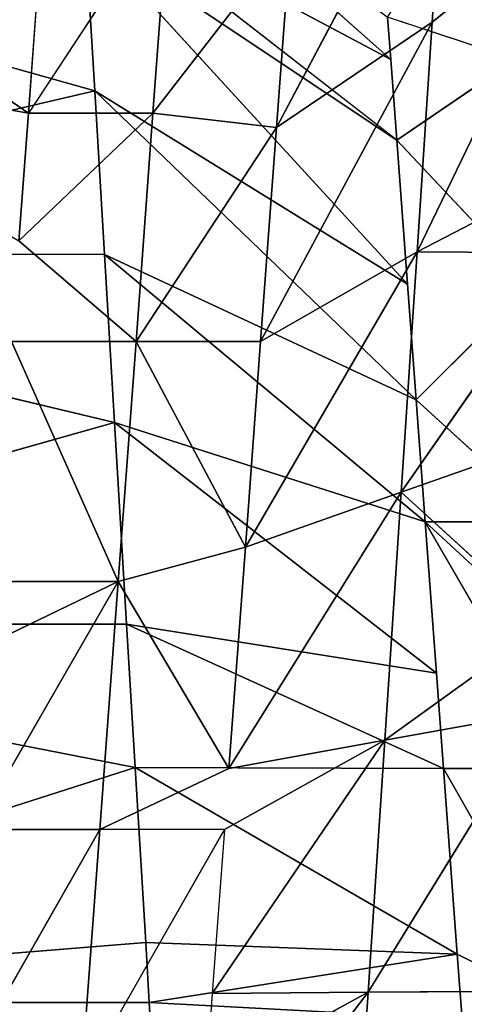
# Model space of a CAD drawing. Extents: x 143 to 263, y -61 to 82.
# Tile 547 of 656: x 246.664 to 246.977, y 72.231 to 72.922. Entities that reach past the tile are written whole.
import ezdxf

# ---------------------------------------------------------------- set-up
doc = ezdxf.new("R2010")
doc.units = 0
doc.header["$LTSCALE"] = 25.4
doc.layers.get('0').update_dxf_attribs({"color": 13, "linetype": 'CONTINUOUS'})

# ---------------------------------------------------------------- blocks, each defined once
blk = doc.blocks.new('ICE-BALL-8126_STL')
at = {"color": 41}
for p, q in [((9.47311, 43.07995, 93.25304), (9.22312, 43.20089, 93.14435)), ((9.47311, 43.07995, 93.25304), (9.22312, 43.20089, 93.14435)), ((9.3119, 43.09063, 93.31239), (9.22312, 43.20089, 93.14435)), ((9.3119, 43.09063, 93.31239), (9.22312, 43.20089, 93.14435)), ((10.01172, 43.19903, 96.50398), (9.83568, 43.09845, 96.49541)), ((10.01172, 43.19903, 96.50398), (9.83568, 43.09845, 96.49541)), ((9.96606, 43.10814, 96.50366), (10.01172, 43.19903, 96.50398)), ((9.41642, 43.18932, 93.07228), (9.47311, 43.07995, 93.25304)), ((9.41642, 43.18932, 93.07228), (9.47311, 43.07995, 93.25304)), ((9.4739, 43.18588, 93.05522), (9.47311, 43.07995, 93.25304)), ((9.4739, 43.18588, 93.05522), (9.47311, 43.07995, 93.25304)), ((9.4739, 43.18588, 93.05522), (9.64189, 43.06876, 93.20916)), ((9.4739, 43.18588, 93.05522), (9.64189, 43.06876, 93.20916)), ((9.83568, 43.18596, 96.49541), (9.66271, 43.08561, 96.46739)), ((9.83568, 43.18596, 96.49541), (9.83568, 43.09845, 96.49541)), ((9.60336, 43.17814, 93.02367), (9.64189, 43.06876, 93.20916)), ((9.60336, 43.17814, 93.02367), (9.64189, 43.06876, 93.20916)), ((9.66271, 43.17311, 96.46739), (9.57698, 43.07925, 96.44601)), ((9.73448, 43.17029, 93.00108), (9.64189, 43.06876, 93.20916)), ((9.73448, 43.17029, 93.00108), (9.64189, 43.06876, 93.20916)), ((9.66271, 43.17311, 96.46739), (9.66271, 43.08561, 96.46739)), ((9.73448, 43.17029, 93.00108), (9.81597, 43.05723, 93.182)), ((9.73448, 43.17029, 93.00108), (9.81597, 43.05723, 93.182)), ((9.49592, 43.16072, 96.42097), (9.39479, 43.06572, 96.38278)), ((9.49592, 43.16072, 96.42097), (9.57698, 43.07925, 96.44601)), ((9.79616, 43.1666, 92.99359), (9.81597, 43.05723, 93.182)), ((9.79616, 43.1666, 92.99359), (9.81597, 43.05723, 93.182)), ((9.79616, 43.1666, 92.99359), (9.99281, 43.04551, 93.17237)), ((9.79616, 43.1666, 92.99359), (9.99281, 43.04551, 93.17237)), ((9.99281, 43.04551, 93.17237), (9.99204, 43.15488, 92.98293)), ((9.99281, 43.04551, 93.17237), (9.99204, 43.15488, 92.98293)), ((9.33805, 43.149, 96.35777), (9.30844, 43.0593, 96.34364)), ((9.33805, 43.149, 96.35777), (9.39479, 43.06572, 96.38278)), ((10.01172, 43.11153, 96.50398), (9.96606, 43.10814, 96.50366)), ((10.01172, 43.11153, 96.50398), (10, 42.89191, 96.88291)), ((10.01172, 43.11153, 96.50398), (10, 42.89191, 96.88291)), ((9.96606, 43.10814, 96.50366), (9.83497, 42.88203, 96.87592)), ((9.96606, 43.10814, 96.50366), (9.83497, 42.88203, 96.87592)), ((9.96606, 43.10814, 96.50366), (9.83568, 43.09845, 96.49541)), ((9.96606, 43.10814, 96.50366), (9.83568, 43.09845, 96.49541)), ((9.96606, 43.10814, 96.50366), (9.95788, 42.88939, 96.88245)), ((9.96606, 43.10814, 96.50366), (9.95788, 42.88939, 96.88245)), ((9.96606, 43.10814, 96.50366), (10, 42.89191, 96.88291)), ((9.96606, 43.10814, 96.50366), (10, 42.89191, 96.88291)), ((9.16018, 43.10069, 93.38557), (9.38595, 42.98125, 93.48676)), ((9.16018, 43.10069, 93.38557), (9.38595, 42.98125, 93.48676)), ((9.16018, 43.10069, 93.38557), (9.3119, 43.09063, 93.31239)), ((9.16018, 43.10069, 93.38557), (9.3119, 43.09063, 93.31239)), ((9.83568, 43.09845, 96.49541), (9.73448, 42.87602, 96.86475)), ((9.83568, 43.09845, 96.49541), (9.73448, 42.87602, 96.86475)), ((9.83568, 43.09845, 96.49541), (9.76881, 43.09349, 96.48692)), ((9.83568, 43.09845, 96.49541), (9.83497, 42.88203, 96.87592)), ((9.83568, 43.09845, 96.49541), (9.83497, 42.88203, 96.87592)), ((9.3119, 43.09063, 93.31239), (9.38595, 42.98125, 93.48676)), ((9.3119, 43.09063, 93.31239), (9.38595, 42.98125, 93.48676)), ((9.3119, 43.09063, 93.31239), (9.53602, 42.97011, 93.43187)), ((9.3119, 43.09063, 93.31239), (9.53602, 42.97011, 93.43187)), ((9.3119, 43.09063, 93.31239), (9.47311, 43.07995, 93.25304)), ((9.3119, 43.09063, 93.31239), (9.47311, 43.07995, 93.25304)), ((9.76881, 43.09349, 96.48692), (9.59282, 42.86755, 96.83993)), ((9.76881, 43.09349, 96.48692), (9.59282, 42.86755, 96.83993)), ((9.76881, 43.09349, 96.48692), (9.66271, 43.08561, 96.46739)), ((9.76881, 43.09349, 96.48692), (9.73448, 42.87602, 96.86475)), ((9.76881, 43.09349, 96.48692), (9.73448, 42.87602, 96.86475)), ((9.66271, 43.08561, 96.46739), (9.47497, 42.8605, 96.8109)), ((9.66271, 43.08561, 96.46739), (9.47497, 42.8605, 96.8109)), ((9.66271, 43.08561, 96.46739), (9.57698, 43.07925, 96.44601)), ((9.66271, 43.08561, 96.46739), (9.59282, 42.86755, 96.83993)), ((9.66271, 43.08561, 96.46739), (9.59282, 42.86755, 96.83993)), ((9.57698, 43.07925, 96.44601), (9.36011, 42.85362, 96.77493)), ((9.57698, 43.07925, 96.44601), (9.36011, 42.85362, 96.77493)), ((9.47311, 43.07995, 93.25304), (9.53602, 42.97011, 93.43187)), ((9.47311, 43.07995, 93.25304), (9.53602, 42.97011, 93.43187)), ((9.47311, 43.07995, 93.25304), (9.68042, 42.95939, 93.39465)), ((9.64189, 43.06876, 93.20916), (9.47311, 43.07995, 93.25304)), ((9.64189, 43.06876, 93.20916), (9.47311, 43.07995, 93.25304)), ((9.47311, 43.07995, 93.25304), (9.68042, 42.95939, 93.39465)), ((9.57698, 43.07925, 96.44601), (9.47497, 42.8605, 96.8109)), ((9.57698, 43.07925, 96.44601), (9.47497, 42.8605, 96.8109)), ((9.57698, 43.07925, 96.44601), (9.49592, 43.07323, 96.42097)), ((9.49592, 43.07323, 96.42097), (9.24884, 42.84697, 96.73243)), ((9.49592, 43.07323, 96.42097), (9.24884, 42.84697, 96.73243)), ((9.49592, 43.07323, 96.42097), (9.36011, 42.85362, 96.77493)), ((9.49592, 43.07323, 96.42097), (9.36011, 42.85362, 96.77493)), ((9.49592, 43.07323, 96.42097), (9.39479, 43.06572, 96.38278)), ((9.39479, 43.06572, 96.38278), (9.22312, 42.84543, 96.72147)), ((9.39479, 43.06572, 96.38278), (9.24884, 42.84697, 96.73243)), ((9.39479, 43.06572, 96.38278), (9.33805, 43.0615, 96.35777)), ((9.64189, 43.06876, 93.20916), (9.81597, 43.05723, 93.182)), ((9.83577, 42.94785, 93.37041), (9.64189, 43.06876, 93.20916)), ((9.83577, 42.94785, 93.37041), (9.64189, 43.06876, 93.20916)), ((9.68042, 42.95939, 93.39465), (9.64189, 43.06876, 93.20916)), ((9.68042, 42.95939, 93.39465), (9.64189, 43.06876, 93.20916)), ((9.64189, 43.06876, 93.20916), (9.81597, 43.05723, 93.182)), ((9.33805, 43.0615, 96.35777), (9.14167, 42.84055, 96.68385)), ((9.33805, 43.0615, 96.35777), (9.14167, 42.84055, 96.68385)), ((9.33805, 43.0615, 96.35777), (9.22312, 42.84543, 96.72147)), ((9.33805, 43.0615, 96.35777), (9.22312, 42.84543, 96.72147)), ((9.33805, 43.0615, 96.35777), (9.30844, 43.0593, 96.34364)), ((9.81597, 43.05723, 93.182), (9.83577, 42.94785, 93.37041)), ((9.81597, 43.05723, 93.182), (9.99281, 43.04551, 93.17237)), ((9.87861, 42.94467, 93.36649), (9.81597, 43.05723, 93.182)), ((9.81597, 43.05723, 93.182), (9.99281, 43.04551, 93.17237)), ((9.99281, 43.04551, 93.17237), (10.16977, 43.03378, 93.18056)), ((10.1515, 42.92441, 93.36912), (9.99281, 43.04551, 93.17237)), ((10.1515, 42.92441, 93.36912), (9.99281, 43.04551, 93.17237)), ((10.05491, 42.93158, 93.36275), (9.99281, 43.04551, 93.17237)), ((10.05491, 42.93158, 93.36275), (9.99281, 43.04551, 93.17237)), ((9.99358, 42.93613, 93.36181), (9.99281, 43.04551, 93.17237)), ((9.99358, 42.93613, 93.36181), (9.99281, 43.04551, 93.17237)), ((9.99281, 43.04551, 93.17237), (10.16977, 43.03378, 93.18056)), ((9.25055, 42.99131, 93.55207), (9.37574, 42.89451, 93.49114)), ((9.25055, 42.99131, 93.55207), (9.38595, 42.98125, 93.48676)), ((9.25055, 42.99131, 93.55207), (9.37574, 42.89451, 93.49114)), ((9.25055, 42.99131, 93.55207), (9.38595, 42.98125, 93.48676)), ((9.37574, 42.89451, 93.49114), (9.38595, 42.98125, 93.48676)), ((9.37574, 42.89451, 93.49114), (9.38595, 42.98125, 93.48676)), ((9.38595, 42.98125, 93.48676), (9.53602, 42.97011, 93.43187)), ((9.53602, 42.88261, 93.43187), (9.38595, 42.98125, 93.48676)), ((9.53602, 42.88261, 93.43187), (9.38595, 42.98125, 93.48676)), ((9.38595, 42.98125, 93.48676), (9.53602, 42.97011, 93.43187)), ((9.53602, 42.97011, 93.43187), (9.53602, 42.88261, 93.43187)), ((9.53602, 42.97011, 93.43187), (9.68042, 42.95939, 93.39465)), ((9.53602, 42.97011, 93.43187), (9.53602, 42.88261, 93.43187)), ((9.53602, 42.97011, 93.43187), (9.68042, 42.95939, 93.39465)), ((9.68042, 42.95939, 93.39465), (9.53602, 42.88261, 93.43187)), ((9.68042, 42.95939, 93.39465), (9.53602, 42.88261, 93.43187)), ((9.68042, 42.95939, 93.39465), (9.70459, 42.87009, 93.38982)), ((9.68042, 42.95939, 93.39465), (9.70459, 42.87009, 93.38982)), ((9.68042, 42.95939, 93.39465), (9.83577, 42.94785, 93.37041)), ((9.68042, 42.95939, 93.39465), (9.83577, 42.94785, 93.37041)), ((9.83577, 42.94785, 93.37041), (9.70459, 42.87009, 93.38982)), ((9.83577, 42.94785, 93.37041), (9.70459, 42.87009, 93.38982)), ((9.83577, 42.94785, 93.37041), (9.87861, 42.85717, 93.36649)), ((9.87861, 42.94467, 93.36649), (10.05491, 42.84408, 93.36275)), ((9.87861, 42.94467, 93.36649), (9.87861, 42.85717, 93.36649)), ((9.87861, 42.94467, 93.36649), (9.99358, 42.93613, 93.36181)), ((9.99358, 42.93613, 93.36181), (10.05491, 42.93158, 93.36275)), ((9.37574, 42.89451, 93.49114), (9.22612, 42.90562, 93.56561)), ((9.37574, 42.89451, 93.49114), (9.22612, 42.90562, 93.56561)), ((9.22612, 42.90562, 93.56561), (9.37574, 42.80701, 93.49114)), ((9.37574, 42.89451, 93.49114), (9.53602, 42.88261, 93.43187)), ((9.4653, 42.80036, 93.45558), (9.37574, 42.89451, 93.49114)), ((9.37574, 42.89451, 93.49114), (9.37574, 42.80701, 93.49114)), ((9.37574, 42.89451, 93.49114), (9.53602, 42.88261, 93.43187)), ((10, 42.89191, 96.88291), (9.95788, 42.88939, 96.88245)), ((10, 42.89191, 96.88291), (9.95788, 42.88939, 96.88245)), ((10.08103, 42.89676, 96.88123), (10, 42.89191, 96.88291)), ((10.08103, 42.89676, 96.88123), (10, 42.89191, 96.88291)), ((10, 42.89191, 96.88291), (10, 42.36691, 96.88291)), ((10, 42.89191, 96.88291), (10, 42.36691, 96.88291)), ((9.95788, 42.88939, 96.88245), (9.83497, 42.88203, 96.87592)), ((9.95788, 42.88939, 96.88245), (9.83497, 42.88203, 96.87592)), ((10, 42.36691, 96.88291), (9.95788, 42.88939, 96.88245)), ((10, 42.36691, 96.88291), (9.95788, 42.88939, 96.88245)), ((9.53602, 42.88261, 93.43187), (9.4653, 42.80036, 93.45558)), ((9.70459, 42.87009, 93.38982), (9.53602, 42.88261, 93.43187)), ((9.53602, 42.79511, 93.43187), (9.53602, 42.88261, 93.43187)), ((9.70459, 42.87009, 93.38982), (9.53602, 42.88261, 93.43187)), ((9.83497, 42.88203, 96.87592), (9.73448, 42.87602, 96.86475)), ((9.73448, 42.36691, 96.86475), (9.83497, 42.88203, 96.87592)), ((9.73448, 42.36691, 96.86475), (9.83497, 42.88203, 96.87592)), ((9.83497, 42.88203, 96.87592), (9.73448, 42.87602, 96.86475)), ((10, 42.36691, 96.88291), (9.83497, 42.88203, 96.87592)), ((10, 42.36691, 96.88291), (9.83497, 42.88203, 96.87592)), ((9.73448, 42.87602, 96.86475), (9.59282, 42.86755, 96.83993)), ((9.73448, 42.87602, 96.86475), (9.59282, 42.86755, 96.83993)), ((9.70459, 42.87009, 93.38982), (9.70459, 42.78259, 93.38982)), ((9.70459, 42.87009, 93.38982), (9.87861, 42.85717, 93.36649)), ((9.87861, 42.76967, 93.36649), (9.70459, 42.87009, 93.38982)), ((9.87861, 42.76967, 93.36649), (9.70459, 42.87009, 93.38982)), ((9.74826, 42.77935, 93.3821), (9.70459, 42.87009, 93.38982)), ((9.70459, 42.87009, 93.38982), (9.87861, 42.85717, 93.36649)), ((9.73448, 42.87602, 96.86475), (9.73448, 42.36691, 96.86475)), ((9.73448, 42.87602, 96.86475), (9.73448, 42.36691, 96.86475)), ((9.59282, 42.86755, 96.83993), (9.4739, 42.36691, 96.8106)), ((9.59282, 42.86755, 96.83993), (9.4739, 42.36691, 96.8106)), ((9.59282, 42.86755, 96.83993), (9.47497, 42.8605, 96.8109)), ((9.59282, 42.86755, 96.83993), (9.47497, 42.8605, 96.8109)), ((9.59282, 42.86755, 96.83993), (9.73448, 42.36691, 96.86475)), ((9.59282, 42.86755, 96.83993), (9.73448, 42.36691, 96.86475)), ((9.47497, 42.8605, 96.8109), (9.36011, 42.85362, 96.77493)), ((9.47497, 42.8605, 96.8109), (9.36011, 42.85362, 96.77493)), ((9.47497, 42.8605, 96.8109), (9.4739, 42.36691, 96.8106)), ((9.47497, 42.8605, 96.8109), (9.4739, 42.36691, 96.8106)), ((9.87861, 42.85717, 93.36649), (9.87861, 42.76967, 93.36649)), ((10.05491, 42.75658, 93.36275), (9.87861, 42.85717, 93.36649)), ((9.36011, 42.85362, 96.77493), (9.22312, 42.36691, 96.72147)), ((9.36011, 42.85362, 96.77493), (9.22312, 42.36691, 96.72147)), ((9.36011, 42.85362, 96.77493), (9.24884, 42.84697, 96.73243)), ((9.36011, 42.85362, 96.77493), (9.24884, 42.84697, 96.73243)), ((9.4739, 42.36691, 96.8106), (9.36011, 42.85362, 96.77493)), ((9.4739, 42.36691, 96.8106), (9.36011, 42.85362, 96.77493)), ((9.2907, 42.81333, 93.53102), (9.37574, 42.80701, 93.49114)), ((9.37574, 42.80701, 93.49114), (9.2259, 42.58822, 93.14314)), ((9.37574, 42.80701, 93.49114), (9.2259, 42.58822, 93.14314)), ((9.37574, 42.80701, 93.49114), (9.33635, 42.58161, 93.09932)), ((9.37574, 42.80701, 93.49114), (9.33635, 42.58161, 93.09932)), ((9.37574, 42.80701, 93.49114), (9.4653, 42.80036, 93.45558))]:
    blk.add_line(p, q, dxfattribs=at)
mesh = blk.add_polyface(dxfattribs=at)
corners = [(0, 42.68692, 119.56032), (23, 44.9885, 114.9556), (0, 44.9885, 114.9556), (23, 42.68692, 119.56032)]
mesh.append_faces([[corners[k] for k in face] for face in [(0, 1, 2), (1, 0, 3)]], dxfattribs={"vtx0": -1, "color": 41})
mesh = blk.add_polyface(dxfattribs=at)
corners = [(0, 44.9885, 74.91022), (23, 42.68692, 70.3055), (0, 42.68692, 70.3055), (23, 44.9885, 74.91022)]
mesh.append_faces([[corners[k] for k in face] for face in [(0, 1, 2), (1, 0, 3)]], dxfattribs={"vtx0": -1, "color": 41})
mesh = blk.add_polyface(dxfattribs=at)
corners = [(9.83568, 43.27346, 96.49541), (9.66271, 43.08561, 96.46739), (9.66271, 43.17311, 96.46739), (9.83568, 43.18596, 96.49541)]
mesh.append_faces([[corners[k] for k in face] for face in [(0, 1, 2), (1, 0, 3)]], dxfattribs={"vtx0": -1, "color": 41})
mesh = blk.add_polyface(dxfattribs=at)
corners = [(21.2, 43.20555, 75.32821), (0, 40.91508, 70.83291), (21.2, 40.91508, 70.83291), (0, 43.20555, 75.32821)]
mesh.append_faces([[corners[k] for k in face] for face in [(0, 1, 2), (1, 0, 3)]], dxfattribs={"vtx0": -1, "color": 41})
mesh = blk.add_polyface(dxfattribs=at)
corners = [(21.2, 40.91508, 119.03291), (0, 43.20555, 114.53761), (21.2, 43.20555, 114.53761), (0, 40.91508, 119.03291)]
mesh.append_faces([[corners[k] for k in face] for face in [(0, 1, 2), (1, 0, 3)]], dxfattribs={"vtx0": -1, "color": 41})
mesh = blk.add_polyface(dxfattribs=at)
corners = [(9.16018, 43.10069, 93.38557), (9.3119, 43.09063, 93.31239), (9.22312, 43.20089, 93.14435)]
mesh.append_faces([[corners[k] for k in face] for face in [(0, 1, 2)]], dxfattribs={"color": 41})
mesh = blk.add_polyface(dxfattribs=at)
corners = [(9.47311, 43.07995, 93.25304), (9.41642, 43.18932, 93.07228), (9.22312, 43.20089, 93.14435)]
mesh.append_faces([[corners[k] for k in face] for face in [(0, 1, 2)]], dxfattribs={"color": 41})
mesh = blk.add_polyface(dxfattribs=at)
corners = [(9.3119, 43.09063, 93.31239), (9.47311, 43.07995, 93.25304), (9.22312, 43.20089, 93.14435)]
mesh.append_faces([[corners[k] for k in face] for face in [(0, 1, 2)]], dxfattribs={"color": 41})
mesh = blk.add_polyface(dxfattribs=at)
corners = [(10.01172, 43.19903, 96.50398), (9.96606, 43.10814, 96.50366), (9.83568, 43.09845, 96.49541)]
mesh.append_faces([[corners[k] for k in face] for face in [(0, 1, 2)]], dxfattribs={"color": 41})
mesh = blk.add_polyface(dxfattribs=at)
corners = [(10.01172, 43.19903, 96.50398), (9.83568, 43.09845, 96.49541), (9.83568, 43.18596, 96.49541)]
mesh.append_faces([[corners[k] for k in face] for face in [(0, 1, 2)]], dxfattribs={"color": 41})
mesh = blk.add_polyface(dxfattribs=at)
corners = [(9.47311, 43.07995, 93.25304), (9.4739, 43.18588, 93.05522), (9.41642, 43.18932, 93.07228)]
mesh.append_faces([[corners[k] for k in face] for face in [(0, 1, 2)]], dxfattribs={"color": 41})
mesh = blk.add_polyface(dxfattribs=at)
corners = [(9.47311, 43.07995, 93.25304), (9.64189, 43.06876, 93.20916), (9.4739, 43.18588, 93.05522)]
mesh.append_faces([[corners[k] for k in face] for face in [(0, 1, 2)]], dxfattribs={"color": 41})
mesh = blk.add_polyface(dxfattribs=at)
corners = [(9.64189, 43.06876, 93.20916), (9.60336, 43.17814, 93.02367), (9.4739, 43.18588, 93.05522)]
mesh.append_faces([[corners[k] for k in face] for face in [(0, 1, 2)]], dxfattribs={"color": 41})
mesh = blk.add_polyface(dxfattribs=at)
corners = [(9.64189, 43.06876, 93.20916), (9.73448, 43.17029, 93.00108), (9.60336, 43.17814, 93.02367)]
mesh.append_faces([[corners[k] for k in face] for face in [(0, 1, 2)]], dxfattribs={"color": 41})
mesh = blk.add_polyface(dxfattribs=at)
corners = [(9.66271, 43.17311, 96.46739), (9.57698, 43.07925, 96.44601), (9.49592, 43.16072, 96.42097)]
mesh.append_faces([[corners[k] for k in face] for face in [(0, 1, 2)]], dxfattribs={"color": 41})
mesh = blk.add_polyface(dxfattribs=at)
corners = [(9.64189, 43.06876, 93.20916), (9.81597, 43.05723, 93.182), (9.73448, 43.17029, 93.00108)]
mesh.append_faces([[corners[k] for k in face] for face in [(0, 1, 2)]], dxfattribs={"color": 41})
mesh = blk.add_polyface(dxfattribs=at)
corners = [(9.81597, 43.05723, 93.182), (9.79616, 43.1666, 92.99359), (9.73448, 43.17029, 93.00108)]
mesh.append_faces([[corners[k] for k in face] for face in [(0, 1, 2)]], dxfattribs={"color": 41})
mesh = blk.add_polyface(dxfattribs=at)
corners = [(9.49592, 43.16072, 96.42097), (9.39479, 43.06572, 96.38278), (9.33805, 43.149, 96.35777)]
mesh.append_faces([[corners[k] for k in face] for face in [(0, 1, 2)]], dxfattribs={"color": 41})
mesh = blk.add_polyface(dxfattribs=at)
corners = [(9.81597, 43.05723, 93.182), (9.99281, 43.04551, 93.17237), (9.79616, 43.1666, 92.99359)]
mesh.append_faces([[corners[k] for k in face] for face in [(0, 1, 2)]], dxfattribs={"color": 41})
mesh = blk.add_polyface(dxfattribs=at)
corners = [(9.99281, 43.04551, 93.17237), (9.99204, 43.15488, 92.98293), (9.79616, 43.1666, 92.99359)]
mesh.append_faces([[corners[k] for k in face] for face in [(0, 1, 2)]], dxfattribs={"color": 41})
mesh = blk.add_polyface(dxfattribs=at)
corners = [(10.16977, 43.03378, 93.18056), (10.18803, 43.14316, 92.992), (9.99204, 43.15488, 92.98293)]
mesh.append_faces([[corners[k] for k in face] for face in [(0, 1, 2)]], dxfattribs={"color": 41})
mesh = blk.add_polyface(dxfattribs=at)
corners = [(10.16977, 43.03378, 93.18056), (9.99204, 43.15488, 92.98293), (9.99281, 43.04551, 93.17237)]
mesh.append_faces([[corners[k] for k in face] for face in [(0, 1, 2)]], dxfattribs={"color": 41})
mesh = blk.add_polyface(dxfattribs=at)
corners = [(9.33805, 43.149, 96.35777), (9.30844, 43.0593, 96.34364), (9.19124, 43.13808, 96.27987)]
mesh.append_faces([[corners[k] for k in face] for face in [(0, 1, 2)]], dxfattribs={"color": 41})
mesh = blk.add_polyface(dxfattribs=at)
corners = [(10, 42.89191, 96.88291), (9.96606, 43.10814, 96.50366), (10.01172, 43.11153, 96.50398)]
mesh.append_faces([[corners[k] for k in face] for face in [(0, 1, 2)]], dxfattribs={"color": 41})
mesh = blk.add_polyface(dxfattribs=at)
corners = [(10, 42.89191, 96.88291), (10.01172, 43.11153, 96.50398), (10.08103, 42.89676, 96.88123)]
mesh.append_faces([[corners[k] for k in face] for face in [(0, 1, 2)]], dxfattribs={"color": 41})
mesh = blk.add_polyface(dxfattribs=at)
corners = [(9.95788, 42.88939, 96.88245), (9.83497, 42.88203, 96.87592), (9.96606, 43.10814, 96.50366)]
mesh.append_faces([[corners[k] for k in face] for face in [(0, 1, 2)]], dxfattribs={"color": 41})
mesh = blk.add_polyface(dxfattribs=at)
corners = [(9.83497, 42.88203, 96.87592), (9.83568, 43.09845, 96.49541), (9.96606, 43.10814, 96.50366)]
mesh.append_faces([[corners[k] for k in face] for face in [(0, 1, 2)]], dxfattribs={"color": 41})
mesh = blk.add_polyface(dxfattribs=at)
corners = [(10, 42.89191, 96.88291), (9.95788, 42.88939, 96.88245), (9.96606, 43.10814, 96.50366)]
mesh.append_faces([[corners[k] for k in face] for face in [(0, 1, 2)]], dxfattribs={"color": 41})
mesh = blk.add_polyface(dxfattribs=at)
corners = [(9.25055, 42.99131, 93.55207), (9.38595, 42.98125, 93.48676), (9.16018, 43.10069, 93.38557)]
mesh.append_faces([[corners[k] for k in face] for face in [(0, 1, 2)]], dxfattribs={"color": 41})
mesh = blk.add_polyface(dxfattribs=at)
corners = [(9.38595, 42.98125, 93.48676), (9.3119, 43.09063, 93.31239), (9.16018, 43.10069, 93.38557)]
mesh.append_faces([[corners[k] for k in face] for face in [(0, 1, 2)]], dxfattribs={"color": 41})
mesh = blk.add_polyface(dxfattribs=at)
corners = [(9.83497, 42.88203, 96.87592), (9.73448, 42.87602, 96.86475), (9.83568, 43.09845, 96.49541)]
mesh.append_faces([[corners[k] for k in face] for face in [(0, 1, 2)]], dxfattribs={"color": 41})
mesh = blk.add_polyface(dxfattribs=at)
corners = [(9.73448, 42.87602, 96.86475), (9.76881, 43.09349, 96.48692), (9.83568, 43.09845, 96.49541)]
mesh.append_faces([[corners[k] for k in face] for face in [(0, 1, 2)]], dxfattribs={"color": 41})
mesh = blk.add_polyface(dxfattribs=at)
corners = [(9.38595, 42.98125, 93.48676), (9.53602, 42.97011, 93.43187), (9.3119, 43.09063, 93.31239)]
mesh.append_faces([[corners[k] for k in face] for face in [(0, 1, 2)]], dxfattribs={"color": 41})
mesh = blk.add_polyface(dxfattribs=at)
corners = [(9.53602, 42.97011, 93.43187), (9.47311, 43.07995, 93.25304), (9.3119, 43.09063, 93.31239)]
mesh.append_faces([[corners[k] for k in face] for face in [(0, 1, 2)]], dxfattribs={"color": 41})
mesh = blk.add_polyface(dxfattribs=at)
corners = [(9.73448, 42.87602, 96.86475), (9.59282, 42.86755, 96.83993), (9.76881, 43.09349, 96.48692)]
mesh.append_faces([[corners[k] for k in face] for face in [(0, 1, 2)]], dxfattribs={"color": 41})
mesh = blk.add_polyface(dxfattribs=at)
corners = [(9.59282, 42.86755, 96.83993), (9.66271, 43.08561, 96.46739), (9.76881, 43.09349, 96.48692)]
mesh.append_faces([[corners[k] for k in face] for face in [(0, 1, 2)]], dxfattribs={"color": 41})
mesh = blk.add_polyface(dxfattribs=at)
corners = [(9.59282, 42.86755, 96.83993), (9.47497, 42.8605, 96.8109), (9.66271, 43.08561, 96.46739)]
mesh.append_faces([[corners[k] for k in face] for face in [(0, 1, 2)]], dxfattribs={"color": 41})
mesh = blk.add_polyface(dxfattribs=at)
corners = [(9.47497, 42.8605, 96.8109), (9.57698, 43.07925, 96.44601), (9.66271, 43.08561, 96.46739)]
mesh.append_faces([[corners[k] for k in face] for face in [(0, 1, 2)]], dxfattribs={"color": 41})
mesh = blk.add_polyface(dxfattribs=at)
corners = [(9.47497, 42.8605, 96.8109), (9.36011, 42.85362, 96.77493), (9.57698, 43.07925, 96.44601)]
mesh.append_faces([[corners[k] for k in face] for face in [(0, 1, 2)]], dxfattribs={"color": 41})
mesh = blk.add_polyface(dxfattribs=at)
corners = [(9.36011, 42.85362, 96.77493), (9.49592, 43.07323, 96.42097), (9.57698, 43.07925, 96.44601)]
mesh.append_faces([[corners[k] for k in face] for face in [(0, 1, 2)]], dxfattribs={"color": 41})
mesh = blk.add_polyface(dxfattribs=at)
corners = [(9.53602, 42.97011, 93.43187), (9.68042, 42.95939, 93.39465), (9.47311, 43.07995, 93.25304)]
mesh.append_faces([[corners[k] for k in face] for face in [(0, 1, 2)]], dxfattribs={"color": 41})
mesh = blk.add_polyface(dxfattribs=at)
corners = [(9.68042, 42.95939, 93.39465), (9.64189, 43.06876, 93.20916), (9.47311, 43.07995, 93.25304)]
mesh.append_faces([[corners[k] for k in face] for face in [(0, 1, 2)]], dxfattribs={"color": 41})
mesh = blk.add_polyface(dxfattribs=at)
corners = [(9.36011, 42.85362, 96.77493), (9.24884, 42.84697, 96.73243), (9.49592, 43.07323, 96.42097)]
mesh.append_faces([[corners[k] for k in face] for face in [(0, 1, 2)]], dxfattribs={"color": 41})
mesh = blk.add_polyface(dxfattribs=at)
corners = [(9.24884, 42.84697, 96.73243), (9.39479, 43.06572, 96.38278), (9.49592, 43.07323, 96.42097)]
mesh.append_faces([[corners[k] for k in face] for face in [(0, 1, 2)]], dxfattribs={"color": 41})
mesh = blk.add_polyface(dxfattribs=at)
corners = [(9.22312, 42.84543, 96.72147), (9.33805, 43.0615, 96.35777), (9.39479, 43.06572, 96.38278)]
mesh.append_faces([[corners[k] for k in face] for face in [(0, 1, 2)]], dxfattribs={"color": 41})
mesh = blk.add_polyface(dxfattribs=at)
corners = [(9.83577, 42.94785, 93.37041), (9.81597, 43.05723, 93.182), (9.64189, 43.06876, 93.20916)]
mesh.append_faces([[corners[k] for k in face] for face in [(0, 1, 2)]], dxfattribs={"color": 41})
mesh = blk.add_polyface(dxfattribs=at)
corners = [(9.68042, 42.95939, 93.39465), (9.83577, 42.94785, 93.37041), (9.64189, 43.06876, 93.20916)]
mesh.append_faces([[corners[k] for k in face] for face in [(0, 1, 2)]], dxfattribs={"color": 41})
mesh = blk.add_polyface(dxfattribs=at)
corners = [(9.22312, 42.84543, 96.72147), (9.14167, 42.84055, 96.68385), (9.33805, 43.0615, 96.35777)]
mesh.append_faces([[corners[k] for k in face] for face in [(0, 1, 2)]], dxfattribs={"color": 41})
mesh = blk.add_polyface(dxfattribs=at)
corners = [(9.14167, 42.84055, 96.68385), (9.30844, 43.0593, 96.34364), (9.33805, 43.0615, 96.35777)]
mesh.append_faces([[corners[k] for k in face] for face in [(0, 1, 2)]], dxfattribs={"color": 41})
mesh = blk.add_polyface(dxfattribs=at)
corners = [(9.81597, 43.05723, 93.182), (9.99358, 42.93613, 93.36181), (9.99281, 43.04551, 93.17237), (9.87861, 42.94467, 93.36649)]
mesh.append_faces([[corners[k] for k in face] for face in [(0, 1, 2), (1, 0, 3)]], dxfattribs={"vtx0": -1, "color": 41})
mesh = blk.add_polyface(dxfattribs=at)
corners = [(10.1515, 42.92441, 93.36912), (10.16977, 43.03378, 93.18056), (9.99281, 43.04551, 93.17237)]
mesh.append_faces([[corners[k] for k in face] for face in [(0, 1, 2)]], dxfattribs={"color": 41})
mesh = blk.add_polyface(dxfattribs=at)
corners = [(10.1515, 42.92441, 93.36912), (9.99281, 43.04551, 93.17237), (10.05491, 42.93158, 93.36275)]
mesh.append_faces([[corners[k] for k in face] for face in [(0, 1, 2)]], dxfattribs={"color": 41})
mesh = blk.add_polyface(dxfattribs=at)
corners = [(10.05491, 42.93158, 93.36275), (9.99281, 43.04551, 93.17237), (9.99358, 42.93613, 93.36181)]
mesh.append_faces([[corners[k] for k in face] for face in [(0, 1, 2)]], dxfattribs={"color": 41})
mesh = blk.add_polyface(dxfattribs=at)
corners = [(9.37574, 42.89451, 93.49114), (9.25055, 42.99131, 93.55207), (9.22612, 42.90562, 93.56561)]
mesh.append_faces([[corners[k] for k in face] for face in [(0, 1, 2)]], dxfattribs={"color": 41})
mesh = blk.add_polyface(dxfattribs=at)
corners = [(9.38595, 42.98125, 93.48676), (9.25055, 42.99131, 93.55207), (9.37574, 42.89451, 93.49114)]
mesh.append_faces([[corners[k] for k in face] for face in [(0, 1, 2)]], dxfattribs={"color": 41})
mesh = blk.add_polyface(dxfattribs=at)
corners = [(9.53602, 42.88261, 93.43187), (9.38595, 42.98125, 93.48676), (9.37574, 42.89451, 93.49114)]
mesh.append_faces([[corners[k] for k in face] for face in [(0, 1, 2)]], dxfattribs={"color": 41})
mesh = blk.add_polyface(dxfattribs=at)
corners = [(9.53602, 42.97011, 93.43187), (9.38595, 42.98125, 93.48676), (9.53602, 42.88261, 93.43187)]
mesh.append_faces([[corners[k] for k in face] for face in [(0, 1, 2)]], dxfattribs={"color": 41})
mesh = blk.add_polyface(dxfattribs=at)
corners = [(9.68042, 42.95939, 93.39465), (9.53602, 42.97011, 93.43187), (9.53602, 42.88261, 93.43187)]
mesh.append_faces([[corners[k] for k in face] for face in [(0, 1, 2)]], dxfattribs={"color": 41})
mesh = blk.add_polyface(dxfattribs=at)
corners = [(9.70459, 42.87009, 93.38982), (9.68042, 42.95939, 93.39465), (9.53602, 42.88261, 93.43187)]
mesh.append_faces([[corners[k] for k in face] for face in [(0, 1, 2)]], dxfattribs={"color": 41})
mesh = blk.add_polyface(dxfattribs=at)
corners = [(9.83577, 42.94785, 93.37041), (9.68042, 42.95939, 93.39465), (9.70459, 42.87009, 93.38982)]
mesh.append_faces([[corners[k] for k in face] for face in [(0, 1, 2)]], dxfattribs={"color": 41})
mesh = blk.add_polyface(dxfattribs=at)
corners = [(9.87861, 42.85717, 93.36649), (9.83577, 42.94785, 93.37041), (9.70459, 42.87009, 93.38982)]
mesh.append_faces([[corners[k] for k in face] for face in [(0, 1, 2)]], dxfattribs={"color": 41})
mesh = blk.add_polyface(dxfattribs=at)
corners = [(9.87861, 42.85717, 93.36649), (10.05491, 42.84408, 93.36275), (9.87861, 42.94467, 93.36649), (10.05491, 42.75658, 93.36275)]
mesh.append_faces([[corners[k] for k in face] for face in [(0, 1, 2), (1, 0, 3)]], dxfattribs={"vtx0": -1, "color": 41})
mesh = blk.add_polyface(dxfattribs=at)
corners = [(9.37574, 42.80701, 93.49114), (9.37574, 42.89451, 93.49114), (9.22612, 42.90562, 93.56561)]
mesh.append_faces([[corners[k] for k in face] for face in [(0, 1, 2)]], dxfattribs={"color": 41})
mesh = blk.add_polyface(dxfattribs=at)
corners = [(9.53602, 42.88261, 93.43187), (9.37574, 42.89451, 93.49114), (9.4653, 42.80036, 93.45558)]
mesh.append_faces([[corners[k] for k in face] for face in [(0, 1, 2)]], dxfattribs={"color": 41})
mesh = blk.add_polyface(dxfattribs=at)
corners = [(10, 42.36691, 96.88291), (9.95788, 42.88939, 96.88245), (10, 42.89191, 96.88291)]
mesh.append_faces([[corners[k] for k in face] for face in [(0, 1, 2)]], dxfattribs={"color": 41})
mesh = blk.add_polyface(dxfattribs=at)
corners = [(10.26552, 42.36691, 96.86475), (10, 42.36691, 96.88291), (10.08103, 42.89676, 96.88123)]
mesh.append_faces([[corners[k] for k in face] for face in [(0, 1, 2)]], dxfattribs={"color": 41})
mesh = blk.add_polyface(dxfattribs=at)
corners = [(10.08103, 42.89676, 96.88123), (10, 42.36691, 96.88291), (10, 42.89191, 96.88291)]
mesh.append_faces([[corners[k] for k in face] for face in [(0, 1, 2)]], dxfattribs={"color": 41})
mesh = blk.add_polyface(dxfattribs=at)
corners = [(10, 42.36691, 96.88291), (9.83497, 42.88203, 96.87592), (9.95788, 42.88939, 96.88245)]
mesh.append_faces([[corners[k] for k in face] for face in [(0, 1, 2)]], dxfattribs={"color": 41})
mesh = blk.add_polyface(dxfattribs=at)
corners = [(9.53602, 42.79511, 93.43187), (9.70459, 42.87009, 93.38982), (9.53602, 42.88261, 93.43187), (9.70459, 42.78259, 93.38982)]
mesh.append_faces([[corners[k] for k in face] for face in [(0, 1, 2), (1, 0, 3)]], dxfattribs={"vtx0": -1, "color": 41})
mesh = blk.add_polyface(dxfattribs=at)
corners = [(9.83497, 42.88203, 96.87592), (9.73448, 42.36691, 96.86475), (9.73448, 42.87602, 96.86475)]
mesh.append_faces([[corners[k] for k in face] for face in [(0, 1, 2)]], dxfattribs={"color": 41})
mesh = blk.add_polyface(dxfattribs=at)
corners = [(10, 42.36691, 96.88291), (9.73448, 42.36691, 96.86475), (9.83497, 42.88203, 96.87592)]
mesh.append_faces([[corners[k] for k in face] for face in [(0, 1, 2)]], dxfattribs={"color": 41})
mesh = blk.add_polyface(dxfattribs=at)
corners = [(9.73448, 42.87602, 96.86475), (9.73448, 42.36691, 96.86475), (9.59282, 42.86755, 96.83993)]
mesh.append_faces([[corners[k] for k in face] for face in [(0, 1, 2)]], dxfattribs={"color": 41})
mesh = blk.add_polyface(dxfattribs=at)
corners = [(9.87861, 42.85717, 93.36649), (9.70459, 42.87009, 93.38982), (9.87861, 42.76967, 93.36649)]
mesh.append_faces([[corners[k] for k in face] for face in [(0, 1, 2)]], dxfattribs={"color": 41})
mesh = blk.add_polyface(dxfattribs=at)
corners = [(9.87861, 42.76967, 93.36649), (9.70459, 42.87009, 93.38982), (9.74826, 42.77935, 93.3821)]
mesh.append_faces([[corners[k] for k in face] for face in [(0, 1, 2)]], dxfattribs={"color": 41})
mesh = blk.add_polyface(dxfattribs=at)
corners = [(9.73448, 42.36691, 96.86475), (9.4739, 42.36691, 96.8106), (9.59282, 42.86755, 96.83993)]
mesh.append_faces([[corners[k] for k in face] for face in [(0, 1, 2)]], dxfattribs={"color": 41})
mesh = blk.add_polyface(dxfattribs=at)
corners = [(9.59282, 42.86755, 96.83993), (9.4739, 42.36691, 96.8106), (9.47497, 42.8605, 96.8109)]
mesh.append_faces([[corners[k] for k in face] for face in [(0, 1, 2)]], dxfattribs={"color": 41})
mesh = blk.add_polyface(dxfattribs=at)
corners = [(9.47497, 42.8605, 96.8109), (9.4739, 42.36691, 96.8106), (9.36011, 42.85362, 96.77493)]
mesh.append_faces([[corners[k] for k in face] for face in [(0, 1, 2)]], dxfattribs={"color": 41})
mesh = blk.add_polyface(dxfattribs=at)
corners = [(9.4739, 42.36691, 96.8106), (9.22312, 42.36691, 96.72147), (9.36011, 42.85362, 96.77493)]
mesh.append_faces([[corners[k] for k in face] for face in [(0, 1, 2)]], dxfattribs={"color": 41})
mesh = blk.add_polyface(dxfattribs=at)
corners = [(9.36011, 42.85362, 96.77493), (9.22312, 42.36691, 96.72147), (9.24884, 42.84697, 96.73243)]
mesh.append_faces([[corners[k] for k in face] for face in [(0, 1, 2)]], dxfattribs={"color": 41})
mesh = blk.add_polyface(dxfattribs=at)
corners = [(9.2907, 42.81333, 93.53102), (9.2259, 42.58822, 93.14314), (9.37574, 42.80701, 93.49114)]
mesh.append_faces([[corners[k] for k in face] for face in [(0, 1, 2)]], dxfattribs={"color": 41})
mesh = blk.add_polyface(dxfattribs=at)
corners = [(9.37574, 42.80701, 93.49114), (9.2259, 42.58822, 93.14314), (9.33635, 42.58161, 93.09932)]
mesh.append_faces([[corners[k] for k in face] for face in [(0, 1, 2)]], dxfattribs={"color": 41})
mesh = blk.add_polyface(dxfattribs=at)
corners = [(9.37574, 42.80701, 93.49114), (9.33635, 42.58161, 93.09932), (9.4653, 42.80036, 93.45558)]
mesh.append_faces([[corners[k] for k in face] for face in [(0, 1, 2)]], dxfattribs={"color": 41})

msp = doc.modelspace()

# ---------------------------------------------------------------- block references
at = {"color": 0, "rotation": 270}
msp.add_blockref('ICE-BALL-8126_STL', (203.86356, 82.23263), dxfattribs=at)

doc.saveas('drawing.dxf')
